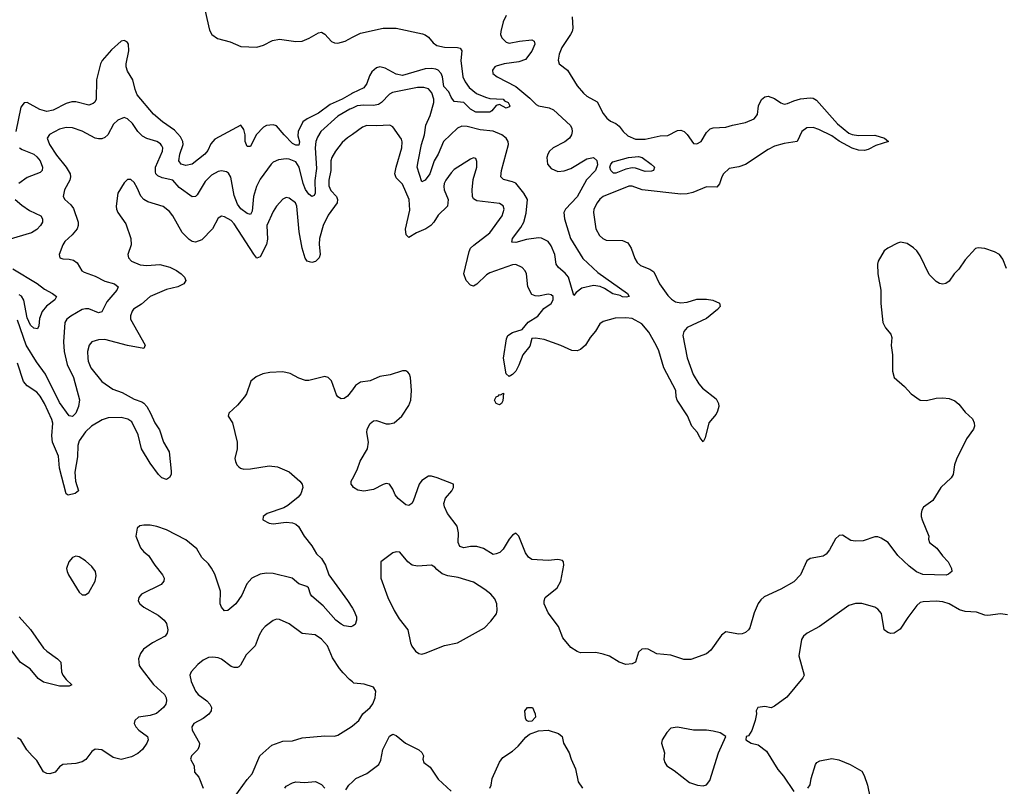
# Model space of a CAD drawing. Header units: inches. Extents: x 1839270 to 1929235, y 762242 to 910350.
# Tile 324 of 362: x 1907943 to 1914031, y 854523 to 859262. Entities that reach past the tile are written whole.
import ezdxf

# ---------------------------------------------------------------- set-up
doc = ezdxf.new("R2010")
doc.units = ezdxf.units.IN
doc.header["$MEASUREMENT"] = 0
doc.layers.add('B9805', color=7, linetype='Continuous')
doc.layers.add('B9815', color=7, linetype='Continuous')

msp = doc.modelspace()

# ---------------------------------------------------------------- linework, layer by layer
at = {"layer": 'B9805', "color": 5}
for points, elevation in [([(1909090, 859315.5), (1909117.5, 859197.5), (1909130.2, 859170), (1909165.4, 859145.4), (1909244.4, 859124.4), (1909310, 859096.8), (1909408.5, 859091.5), (1909450, 859105.5), (1909506.7, 859133.3), (1909550, 859142.6), (1909650, 859127), (1909690, 859128.8), (1909732.7, 859147.3), (1909790, 859180.9), (1909810, 859184.2), (1909830, 859172.4), (1909870, 859127.6), (1909890, 859118.5), (1909910, 859118), (1909954.5, 859130), (1910000, 859153.4)], 540), ([(1910000, 858807), (1909995.3, 858804.7), (1909937.7, 858770), (1909862.5, 858737.5), (1909790, 858684.8), (1909720.2, 858650), (1909693.8, 858630), (1909663.9, 858570), (1909663.2, 858543.2), (1909673.7, 858506.3), (1909670, 858486.4), (1909650, 858487), (1909630, 858497.8), (1909577.4, 858550), (1909530, 858607), (1909510, 858612.7), (1909470, 858608.7), (1909450, 858597.8), (1909406, 858550), (1909370, 858478.4), (1909350, 858478), (1909338, 858510), (1909337.6, 858550), (1909330, 858584), (1909310, 858609.6), (1909150, 858523.4), (1909125.3, 858494.7), (1909106.2, 858453.8), (1909088.3, 858430), (1909010, 858369), (1908970, 858359.8), (1908941.3, 858370), (1908927.1, 858390), (1908934.1, 858430), (1908953.4, 858490), (1908952.3, 858510), (1908937.8, 858537.8), (1908899.3, 858579.3), (1908826.2, 858630), (1908770, 858679), (1908670, 858796.9), (1908656.1, 858830), (1908642.3, 858890), (1908610, 858944), (1908601.2, 858970), (1908601.4, 858990), (1908617.3, 859070), (1908614.9, 859110), (1908610, 859120.5), (1908597.6, 859130), (1908590, 859132.9), (1908570, 859129), (1908510, 859076.8), (1908453.4, 859010), (1908443.2, 858990), (1908418.6, 858890), (1908416.3, 858770), (1908407.8, 858752.2), (1908396.8, 858743.2), (1908370, 858734.6), (1908290, 858754.1), (1908265.8, 858754.2), (1908230, 858743.9), (1908150, 858703.6), (1908110, 858694.6), (1908067, 858707), (1907990, 858749.8), (1907970, 858748.3), (1907950, 858722), (1907919.8, 858570)], 540), ([(1910000, 858716.2), (1909984.9, 858710), (1909910, 858666.4), (1909805.2, 858570), (1909783.7, 858536.3), (1909774.8, 858510), (1909770.6, 858469.4), (1909777.5, 858342.5), (1909767.6, 858267.6), (1909769.3, 858190.7), (1909764.2, 858175.8), (1909750, 858168.5), (1909730, 858182.6), (1909710, 858211.9), (1909695.3, 858250), (1909670.3, 858350.3), (1909650, 858382.9), (1909610, 858399.9), (1909590, 858402), (1909544, 858396), (1909510, 858381.5), (1909497.7, 858370), (1909430, 858277.3), (1909408.1, 858231.9), (1909388.5, 858170), (1909381.2, 858078.8), (1909370, 858057), (1909350, 858063.5), (1909310, 858092.8), (1909290, 858120.7), (1909270, 858176.3), (1909248.2, 858288.2), (1909233.5, 858313.5), (1909221, 858321), (1909190, 858327.1), (1909170, 858322.9), (1909130, 858300.2), (1909090, 858262), (1909039.7, 858180.3), (1909030, 858169.8), (1909010, 858166.8), (1908930, 858225.2), (1908890, 858269.9), (1908823.7, 858283.7), (1908796.9, 858296.9), (1908785.4, 858310), (1908781.8, 858321.8), (1908781.9, 858350), (1908825.7, 858450), (1908827.8, 858470), (1908822.6, 858482.6), (1908814.2, 858494.2), (1908791.3, 858510), (1908728.5, 858528.5), (1908702.7, 858542.7), (1908674.2, 858570), (1908641.3, 858621.3), (1908610, 858649.7), (1908590, 858657.2), (1908550, 858640.5), (1908523.6, 858616.4), (1908488.8, 858551.2), (1908470, 858534.5), (1908450, 858526), (1908430, 858524.8), (1908410, 858529.8), (1908330, 858573.3), (1908270, 858593.2), (1908230, 858594.8), (1908190, 858585.3), (1908127, 858553), (1908113.1, 858530), (1908128.4, 858490), (1908170, 858423.9), (1908230.2, 858350), (1908255.8, 858310), (1908258, 858290), (1908253.6, 858270), (1908221.1, 858210), (1908212.2, 858170), (1908222, 858150), (1908258.6, 858118.6), (1908275.3, 858095.3), (1908304.7, 858010), (1908304.4, 857990), (1908297.7, 857970), (1908268, 857932), (1908222.4, 857890), (1908210.4, 857870), (1908187.7, 857810), (1908190.7, 857790.7), (1908210, 857783), (1908250, 857782.4), (1908276.5, 857776.5), (1908298.3, 857758.3), (1908328.2, 857710), (1908341.4, 857701.4), (1908410, 857675.8), (1908470, 857645.2), (1908529.2, 857629.2), (1908551.7, 857610), (1908544.7, 857590), (1908482.6, 857517.4), (1908450, 857456.8), (1908430, 857450.8), (1908370, 857474.6), (1908350, 857475.3), (1908330, 857469.8), (1908258.9, 857430), (1908235.6, 857410), (1908222.7, 857390), (1908214.4, 857270), (1908218.9, 857210), (1908235.8, 857130), (1908275.6, 857050), (1908312.2, 856912.2), (1908306.5, 856870), (1908290, 856829.7), (1908270, 856808.3), (1908250, 856813.6), (1908190, 856894.6), (1908103.4, 857070), (1908047.6, 857147.6), (1907982.8, 857250), (1907930, 857403.9)], 560), ([(1910000, 858553.3), (1909969.1, 858530.9), (1909937.7, 858502.3), (1909896.3, 858450), (1909873, 858410), (1909867.8, 858390), (1909867.3, 858330), (1909855.2, 858270), (1909855.2, 858235.2), (1909866.5, 858206.5), (1909901.6, 858170), (1909908.1, 858150), (1909906.4, 858130), (1909850, 858054.5), (1909819.1, 857990), (1909795.9, 857910), (1909794.2, 857874.2), (1909800.7, 857810), (1909794, 857790), (1909772.9, 857767.1), (1909750, 857761.6), (1909719.7, 857770), (1909707.3, 857787.3), (1909689.4, 857850), (1909670.7, 857950), (1909657.3, 858110), (1909648.2, 858130), (1909610, 858158), (1909590, 858162.4), (1909570, 858153), (1909530, 858109.6), (1909510, 858076.9), (1909470.8, 857990), (1909474.7, 857905.3), (1909468.2, 857871.8), (1909430, 857795.1), (1909410, 857788.7), (1909390, 857811.6), (1909270, 858000.4), (1909250, 858020.4), (1909210, 858043), (1909190, 858047.3), (1909170, 858035.1), (1909135.9, 857970), (1909070, 857900.8), (1909030, 857886.8), (1909010, 857891.1), (1908990, 857903.1), (1908946.9, 857946.9), (1908890.6, 858050), (1908870, 858075.8), (1908830, 858106.8), (1908736.3, 858136.3), (1908710.7, 858150.7), (1908691.6, 858171.6), (1908670, 858222), (1908650, 858255.1), (1908630, 858274), (1908610, 858274), (1908590, 858253.2), (1908550.4, 858190), (1908540.3, 858110), (1908542, 858090), (1908550, 858070.8), (1908599.9, 857999.9), (1908630.3, 857910), (1908631.8, 857870), (1908612.4, 857810), (1908614.9, 857790), (1908634.9, 857770), (1908687.5, 857747.5), (1908730, 857743.5), (1908810, 857749.1), (1908871.9, 857731.9), (1908912.1, 857712.1), (1908942, 857690), (1908963, 857670), (1908970.5, 857650), (1908957.1, 857630), (1908920.7, 857610), (1908850, 857593.5), (1908750, 857551.6), (1908696.2, 857503.8), (1908647.4, 857472.6), (1908638.9, 857461.1), (1908627.8, 857432.2), (1908628.9, 857410), (1908719.3, 857250), (1908710.5, 857230), (1908610, 857246.9), (1908470, 857284), (1908430, 857283.8), (1908390, 857271.1), (1908371.8, 857250), (1908362.8, 857210), (1908363.5, 857170), (1908366.4, 857150), (1908383.2, 857110), (1908450, 857026.3), (1908518.3, 856978.3), (1908576.3, 856956.3), (1908650, 856916), (1908699.3, 856899.3), (1908711.7, 856891.7), (1908729.5, 856870), (1908752.6, 856830), (1908778, 856770), (1908807, 856727), (1908833.1, 856650), (1908867.9, 856590), (1908880.3, 856470), (1908878.7, 856450), (1908869, 856431), (1908850, 856419.7), (1908822, 856430), (1908800.8, 856450), (1908750, 856520.5), (1908697.1, 856610), (1908676, 856696), (1908635.6, 856775.6), (1908611.6, 856791.6), (1908570, 856802.3), (1908490, 856801), (1908452.1, 856787.9), (1908387.7, 856750), (1908350, 856713.6), (1908310, 856657.7), (1908302.5, 856630), (1908299.6, 856560.4), (1908284.7, 856464.7), (1908288.3, 856408.3), (1908307, 856350), (1908287.1, 856332.9), (1908243, 856323), (1908229.9, 856329.9), (1908189.9, 856490), (1908182.9, 856562.9), (1908146.4, 856650), (1908141.7, 856690), (1908147, 856767), (1908142.5, 856790), (1908096.9, 856890), (1908070, 856935.3), (1908050, 856959.8), (1907990, 856999.2), (1907966, 857026), (1907930, 857138.5)], 580), ([(1907942.9, 858470), (1907958.8, 858458.8), (1908030, 858430.1), (1908050, 858414.3), (1908070.1, 858390), (1908085.1, 858350), (1908082, 858330), (1908070, 858318), (1907990, 858286.5), (1907937.5, 858250)], 540), ([(1907916, 858150), (1907955.9, 858115.9), (1908003.4, 858083.4), (1908072.9, 858050), (1908084.9, 858030), (1908083.2, 858010), (1908071.8, 857990), (1908050, 857965.8), (1908015.1, 857944.9), (1907870, 857901.9)], 540), ([(1907901.5, 857721.5), (1908051.1, 857631.1), (1908096.8, 857596.8), (1908146.7, 857570), (1908170.4, 857550), (1908161.3, 857530), (1908108.1, 857491.9), (1908082.5, 857457.5), (1908064.8, 857415.2), (1908061.5, 857370), (1908053, 857350), (1908030, 857354.5), (1908010, 857372.9), (1907990, 857418), (1907968.9, 857528.9), (1907953.4, 857553.4), (1907940.2, 857560.2)], 540), ([(1910000, 856973.7), (1909970, 856935.6), (1909950, 856920.5), (1909930, 856917.6), (1909910, 856929.5), (1909902.5, 856942.5), (1909870, 857029.3), (1909850, 857049.4), (1909830, 857057), (1909730, 857032.3), (1909710, 857032), (1909670, 857045.6), (1909615.4, 857075.4), (1909570, 857084.7), (1909490, 857081.3), (1909447.1, 857072.9), (1909406.2, 857053.8), (1909373, 857027), (1909346, 856950), (1909332.7, 856930), (1909290, 856878.4), (1909235.5, 856830), (1909232.7, 856810), (1909259.7, 856770), (1909288.4, 856650), (1909288.7, 856610), (1909273.4, 856550), (1909277.3, 856530), (1909286, 856510), (1909297.8, 856497.8), (1909309.4, 856489.4), (1909330, 856484.2), (1909370, 856485), (1909484.9, 856504.9), (1909538, 856498), (1909610, 856467.4), (1909675.3, 856410), (1909688.7, 856390), (1909694.6, 856370), (1909682.3, 856330), (1909665.7, 856310), (1909600.9, 856259.1), (1909575.5, 856244.5), (1909474, 856210), (1909448, 856190), (1909447.3, 856170), (1909486, 856150), (1909510, 856144.9), (1909590, 856155.3), (1909630, 856151.7), (1909650, 856142.7), (1909667.9, 856127.9), (1909701.3, 856070), (1909749.5, 856009.5), (1909779.2, 855959.2), (1909810.2, 855930), (1909834.5, 855890), (1909854.2, 855830), (1909970.6, 855670.6), (1910000, 855623.2)], 620), ([(1910000, 856380.9), (1909993.6, 856390), (1909993.3, 856410), (1910000, 856422.7)], 620), ([(1910000, 855513.5), (1909990, 855507.6), (1909950, 855514.2), (1909930, 855524.2), (1909898.4, 855550), (1909819.3, 855639.3), (1909750, 855697.2), (1909740.2, 855710), (1909729, 855749), (1909718.8, 855758.8), (1909670, 855775), (1909628.6, 855808.6), (1909510, 855838.9), (1909470, 855839.9), (1909430, 855833.4), (1909378.7, 855810), (1909346.6, 855773.4), (1909316.1, 855703.9), (1909279.6, 855650), (1909230, 855609.7), (1909210, 855608.2), (1909190, 855629.7), (1909182.9, 855650), (1909184.2, 855730), (1909150, 855833.3), (1909130, 855871.1), (1909110, 855898), (1909070, 855936.8), (1909038.8, 855990), (1908970, 856046), (1908850, 856107.8), (1908790.4, 856129.6), (1908750, 856136.8), (1908710, 856138), (1908686.7, 856133.3), (1908670, 856118.4), (1908661.5, 856070), (1908690, 855996.4), (1908710, 855972.7), (1908738.7, 855950), (1908778.7, 855890), (1908827, 855830), (1908835.8, 855810), (1908834, 855790), (1908817.1, 855770), (1908696, 855710), (1908678.8, 855690), (1908674.8, 855670), (1908686.8, 855650), (1908710.8, 855630), (1908799.7, 855579.7), (1908835.8, 855550), (1908851.6, 855530), (1908859.1, 855490), (1908855.2, 855470), (1908843.1, 855450), (1908764.6, 855410), (1908707.9, 855370), (1908690, 855343.6), (1908677.5, 855310), (1908682.2, 855270), (1908693.5, 855250), (1908770, 855151.9), (1908838.9, 855090), (1908848.9, 855070), (1908851.5, 855050), (1908846, 855030), (1908833.1, 855010), (1908790, 854972.8), (1908750, 854959.4), (1908677.3, 854950), (1908654.9, 854930), (1908651.7, 854910), (1908660.3, 854890), (1908679.5, 854870), (1908732.9, 854830), (1908737.3, 854810), (1908730.2, 854790), (1908701.8, 854750), (1908674.6, 854725.4), (1908634.9, 854705.1), (1908570, 854688.9), (1908520.9, 854700.9), (1908450, 854747.3), (1908410, 854752.1), (1908390, 854736.9), (1908352.1, 854687.9), (1908330, 854672.8), (1908290, 854664.5), (1908210, 854657.2), (1908190, 854642.4), (1908163, 854610), (1908130, 854599.8), (1908110, 854602.6), (1908090, 854612.3), (1908050, 854682.7), (1908019.3, 854710), (1907987.7, 854747.7), (1907950, 854809.2), (1907930, 854822.7)], 620), ([(1907940.5, 855570), (1908010, 855492), (1908090, 855376.5), (1908110, 855357.6), (1908177.6, 855310), (1908197.4, 855290), (1908201.2, 855230), (1908210, 855210.4), (1908230, 855183.8), (1908266, 855150), (1908250, 855140.9), (1908190, 855142.3), (1908090, 855166.6), (1908057.4, 855190), (1908008.3, 855248.3), (1907948.9, 855288.9), (1907890, 855365.6)], 580), ([(1910000, 855168.3), (1909982.2, 855182.2), (1909943.5, 855223.5), (1909920.5, 855250), (1909876.3, 855316.3), (1909846, 855390), (1909810, 855432.4), (1909770, 855458.5), (1909690, 855467.7), (1909610, 855526.6), (1909550, 855553), (1909530, 855555.1), (1909510, 855548.4), (1909460.4, 855510), (1909443, 855490), (1909423.8, 855456.2), (1909398.7, 855390), (1909344, 855336), (1909308.1, 855271.9), (1909297.8, 855262.2), (1909290, 855257.4), (1909270, 855257.3), (1909250, 855263.9), (1909190, 855308.5), (1909170, 855317.3), (1909138.3, 855321.7), (1909110, 855319.7), (1909077.8, 855302.2), (1909044, 855276), (1909002.6, 855230), (1908994.6, 855210), (1909003.9, 855170), (1909029.2, 855110), (1909047.6, 855090), (1909101.1, 855050), (1909118.9, 855030), (1909128.9, 855010), (1909127.2, 854990), (1909112, 854968), (1909078, 854942), (1909019.1, 854910), (1909008, 854890), (1909010.4, 854870), (1909054.9, 854790), (1909053, 854770), (1909043.8, 854750), (1909005.5, 854710), (1908998.8, 854690), (1909022.8, 854650), (1909024.7, 854610), (1909050, 854578), (1909077.3, 854510)], 640), ([(1909270, 854454), (1909350, 854564.9), (1909380.7, 854599.3), (1909428.9, 854711.1), (1909502.8, 854777.2), (1909570, 854801.4), (1909630, 854802.9), (1909690, 854821.2), (1909830, 854835.3), (1909890, 854832.4), (1909910, 854838.4), (1909992.7, 854890), (1910000, 854896.3)], 640), ([(1909581.6, 854510), (1909590, 854524), (1909630, 854544.9), (1909650, 854550.5), (1909705.1, 854545.1), (1909771.8, 854551.8), (1909810, 854533.4), (1909830.7, 854510)], 620), ([(1909959.1, 854500.9), (1909979, 854530), (1910000, 854550.1)], 620)]:
    msp.add_lwpolyline(points, dxfattribs=dict(at, elevation=elevation))
at = {"layer": 'B9805', "color": 5, "elevation": 620}
msp.add_lwpolyline([(1908290, 855946), (1908270, 855937.2), (1908247.3, 855910), (1908233.4, 855870), (1908237.1, 855850), (1908244.4, 855830), (1908310, 855722.8), (1908330, 855706), (1908350, 855706), (1908370, 855721), (1908409.5, 855790), (1908415.6, 855824.4), (1908412.4, 855850), (1908390, 855882), (1908350, 855917), (1908310, 855942)], close=True, dxfattribs=at)
at = {"layer": 'B9815', "color": 5}
for points, elevation in [([(1910951.9, 859288.1), (1910933.4, 859250), (1910917.2, 859190), (1910916.9, 859170), (1910923.6, 859150), (1910950, 859122.7), (1910970, 859117.6), (1911034, 859130), (1911110, 859137.2), (1911124.4, 859130), (1911127.9, 859110), (1911110, 859068.2), (1911070, 859016), (1911030, 859000.8), (1910938, 858990), (1910890, 858975.1), (1910880.5, 858970), (1910867, 858950), (1910868.5, 858930), (1910894.8, 858910), (1911010.1, 858850.1), (1911097, 858777), (1911137, 858737), (1911150, 858729.4), (1911217.6, 858717.6), (1911244.6, 858704.6), (1911348.6, 858608.6), (1911357.6, 858590), (1911359.7, 858570), (1911355, 858550), (1911341.6, 858530), (1911313.3, 858506.7), (1911240.9, 858470), (1911219.6, 858450), (1911208, 858430), (1911202.8, 858410), (1911207.1, 858370), (1911230, 858341.5), (1911270, 858324.5), (1911310, 858327.3), (1911350, 858342.2), (1911450, 858401.5), (1911490, 858410.1), (1911510.9, 858390.9), (1911515.6, 858364.4), (1911504.1, 858330), (1911448.3, 858271.7), (1911390, 858166.5), (1911317.7, 858090), (1911308.1, 858070), (1911311.4, 858030), (1911348.6, 857908.6), (1911425.1, 857785.1), (1911518.8, 857698.8), (1911701.6, 857570), (1911712, 857550), (1911694.3, 857545.7), (1911670, 857548.4), (1911656.2, 857556.2), (1911610, 857568.3), (1911560, 857600), (1911532.2, 857612.2), (1911490, 857618.3), (1911417.9, 857602.1), (1911383.8, 857576.2), (1911370, 857557.6), (1911336.1, 857670), (1911315.9, 857695.9), (1911274.8, 857730), (1911260.3, 857750), (1911252.5, 857810), (1911230, 857864.8), (1911210.3, 857890.3), (1911170, 857911.2), (1911150, 857913.7), (1911077.6, 857902.4), (1911010, 857883.7), (1910986.8, 857886.8), (1910989.8, 857910), (1911042.7, 857977.3), (1911060.4, 858010), (1911074.9, 858065.1), (1911082.5, 858150), (1911060.7, 858190), (1911010.6, 858250.6), (1910990, 858260.2), (1910934.1, 858274.1), (1910918.4, 858290), (1910921.3, 858330), (1910966.2, 858490), (1910963.8, 858510), (1910951.2, 858530), (1910923.5, 858550), (1910870, 858572.6), (1910790, 858582.3), (1910710, 858602.5), (1910677, 858603), (1910650, 858590.8), (1910563.5, 858510), (1910530.1, 858430), (1910506, 858390), (1910478, 858310), (1910450, 858269.4), (1910430, 858259.3), (1910401.4, 858350), (1910405.9, 858385.9), (1910427.3, 858490), (1910446.2, 858550), (1910453.4, 858610), (1910480.5, 858670), (1910504.7, 858750), (1910503.4, 858770), (1910490.6, 858810), (1910470, 858835.1), (1910442, 858842), (1910403.5, 858843.5), (1910248.8, 858811.2), (1910230, 858800.9), (1910179.7, 858750), (1910161.5, 858738.5), (1910130, 858731.2), (1910070, 858734), (1910030, 858728.7), (1910000, 858716.2)], 560), ([(1911359, 859279), (1911362.2, 859210), (1911358.2, 859190), (1911349.2, 859170), (1911294.9, 859090), (1911278, 859050), (1911272.7, 859012.7), (1911279.5, 858990), (1911330.3, 858950), (1911390, 858854), (1911430, 858808.4), (1911450, 858788.7), (1911514.2, 858754.2), (1911550, 858682.8), (1911574, 858654), (1911595.6, 858635.6), (1911630, 858619.5), (1911650, 858603.7), (1911674, 858570), (1911703.5, 858543.5), (1911750, 858523.7), (1911810, 858523.5), (1911904, 858544), (1911950, 858547.1), (1912010, 858576.6), (1912030, 858578.2), (1912050.7, 858570.7), (1912070, 858552.7), (1912110, 858497.6), (1912130, 858494), (1912157.2, 858510), (1912190, 858564.9), (1912213, 858587), (1912230, 858593.4), (1912310, 858597.6), (1912350, 858611), (1912430, 858626.8), (1912484.5, 858650), (1912504.9, 858675.1), (1912512, 858730), (1912530, 858768.5), (1912550, 858784.6), (1912570, 858789.1), (1912610, 858774.3), (1912650, 858748.1), (1912670, 858740.2), (1912690, 858743.2), (1912730, 858761.6), (1912770, 858773.4), (1912830, 858779.6), (1912850, 858776.9), (1912870, 858764.9), (1912999.1, 858619.1), (1913070, 858561), (1913090, 858552.7), (1913130, 858545.8), (1913230, 858548.3), (1913290.6, 858530), (1913314.8, 858510), (1913236.2, 858483.8), (1913190, 858458.9), (1913166.5, 858453.5), (1913130, 858456.2), (1913090, 858468.6), (1913010, 858512), (1912964.6, 858544.6), (1912883.6, 858583.6), (1912850, 858594.9), (1912810, 858593.4), (1912779.4, 858570), (1912750, 858508.9), (1912670, 858496.3), (1912610, 858479.9), (1912570, 858459.9), (1912430, 858367.5), (1912390, 858351.5), (1912330, 858341.7), (1912295.2, 858310), (1912283.7, 858290), (1912270, 858247), (1912253.7, 858226.3), (1912190, 858229.9), (1912105.8, 858194.2), (1912070, 858185.6), (1912030, 858183.2), (1911791, 858211), (1911730, 858232.5), (1911710, 858232.8), (1911550.6, 858170), (1911530, 858152.6), (1911512.9, 858130), (1911493.1, 858090), (1911490.4, 858070), (1911505.8, 857970), (1911528.4, 857928.4), (1911549.3, 857909.3), (1911570, 857899), (1911670, 857897.8), (1911702.5, 857882.5), (1911724.9, 857850), (1911746.8, 857786.8), (1911761.1, 857761.1), (1911782.2, 857742.2), (1911839.5, 857719.5), (1911863.9, 857703.9), (1911898.5, 857630), (1911950, 857557.6), (1911973.4, 857533.4), (1911998.5, 857518.5), (1912031.9, 857511.9), (1912070, 857516.1), (1912130, 857534), (1912190, 857533.5), (1912227.9, 857527.9), (1912270.4, 857510), (1912274.8, 857490), (1912257.3, 857470), (1912190, 857415.8), (1912070, 857359.3), (1912050, 857335.1), (1912043.5, 857310), (1912070, 857170.6), (1912107.8, 857067.8), (1912143.2, 857010), (1912164.2, 856984.2), (1912250, 856918.4), (1912264, 856890), (1912265, 856870), (1912258.6, 856841.4), (1912250, 856823.8), (1912203.5, 856770), (1912182.3, 856677.7), (1912170, 856653.2), (1912150, 856677.2), (1912132.3, 856712.3), (1912099.7, 856750), (1912073, 856813), (1912008.8, 856910), (1912002.9, 856930), (1912000.7, 856970), (1911925.9, 857110), (1911894.2, 857214.2), (1911878.9, 857250), (1911833.5, 857330), (1911790, 857381), (1911730, 857413.9), (1911690, 857419.1), (1911624, 857416), (1911550, 857396.9), (1911530, 857380.9), (1911503.7, 857336.3), (1911470, 857297), (1911441.1, 857250), (1911410, 857223.1), (1911390, 857215.4), (1911357.7, 857217.7), (1911288.7, 857248.7), (1911185.4, 857285.4), (1911133.2, 857293.2), (1911108.9, 857291.1), (1911096.7, 857243.3), (1911054.3, 857190), (1911030, 857126.3), (1911010, 857089.6), (1910990, 857069.5), (1910970, 857057.2), (1910951.7, 857071.7), (1910933.6, 857170), (1910952.9, 857290), (1910961.7, 857310), (1910990, 857329.1), (1911050, 857346), (1911087.4, 857392.6), (1911146.2, 857430), (1911183.5, 857476.5), (1911230, 857507), (1911242.4, 857530), (1911240.7, 857550), (1911230, 857562), (1911210, 857565.6), (1911150, 857552.8), (1911130, 857554.3), (1911110, 857564.2), (1911085.1, 857610), (1911076.9, 857690), (1911068.6, 857708.6), (1911049.8, 857729.8), (1911010, 857748.4), (1910990, 857746.6), (1910850, 857697.8), (1910830, 857684.5), (1910770, 857627.2), (1910750, 857615.7), (1910730, 857620.2), (1910704.4, 857650), (1910689.4, 857690), (1910722.8, 857830), (1910731.3, 857848.7), (1910751.1, 857868.9), (1910850, 857945), (1910925.5, 858050), (1910938.7, 858090), (1910931.5, 858111.5), (1910910, 858125.4), (1910770, 858142.9), (1910750, 858155.6), (1910742.4, 858170), (1910740.3, 858210), (1910746.7, 858273.3), (1910769.6, 858350), (1910770, 858386), (1910763.1, 858403.1), (1910750, 858409), (1910730, 858400.9), (1910630, 858335.4), (1910610, 858315.4), (1910577.8, 858270), (1910568.6, 858250), (1910566, 858230), (1910568.4, 858210), (1910592.7, 858150), (1910588.2, 858110), (1910530, 858053.1), (1910503.8, 858010), (1910486, 857990), (1910455.2, 857970), (1910396.2, 857943.8), (1910350, 857914.7), (1910331.9, 857931.9), (1910327.6, 857967.6), (1910354.6, 858085.4), (1910351.2, 858150), (1910310, 858245.4), (1910270, 858284.7), (1910263.2, 858310), (1910270.5, 858350), (1910305.4, 858470), (1910308, 858508), (1910304, 858524), (1910250, 858599.6), (1910230.7, 858610.7), (1910150, 858606.5), (1910090, 858608.7), (1910061.8, 858598.2), (1910000, 858553.3)], 580), ([(1910000, 859153.4), (1910050, 859179.1), (1910190.6, 859209.4), (1910270, 859210.2), (1910434.1, 859174.1), (1910450, 859169.2), (1910470, 859154.7), (1910499.1, 859119.1), (1910523, 859103), (1910570, 859093), (1910650.9, 859090.9), (1910666.3, 859086.3), (1910677, 859070), (1910671, 859009), (1910682.3, 858910), (1910697.2, 858877.2), (1910722.9, 858842.9), (1910766.6, 858806.6), (1910822.6, 858782.6), (1910850, 858774.2), (1910933, 858770), (1910940.9, 858760.9), (1910964, 858750), (1910974, 858730), (1910970, 858724), (1910950, 858715.3), (1910910, 858737.2), (1910888.4, 858731.6), (1910862, 858698), (1910850.4, 858689.6), (1910764, 858690), (1910729.6, 858710), (1910690, 858749.6), (1910630, 858756.3), (1910610, 858783.6), (1910596.1, 858816.1), (1910566.3, 858850), (1910557, 858910), (1910549.4, 858929.4), (1910530, 858949.8), (1910516.4, 858956.4), (1910490, 858961.5), (1910450, 858959.2), (1910310, 858918.2), (1910270, 858926.2), (1910202.9, 858962.9), (1910170, 858971.2), (1910150, 858964.7), (1910120.3, 858939.7), (1910105.1, 858914.9), (1910090, 858867.3), (1910070, 858841.1), (1910000, 858807)], 540), ([(1914043.9, 857723.9), (1914021.7, 857781.7), (1914000.5, 857810), (1913970, 857828), (1913910, 857847.3), (1913870, 857852.3), (1913853, 857847), (1913790, 857778.4), (1913750, 857719.5), (1913720.5, 857690), (1913690, 857646.6), (1913670, 857632), (1913650, 857627), (1913630, 857631.6), (1913610, 857643), (1913566.4, 857686.4), (1913510, 857802.7), (1913490, 857832.3), (1913470, 857852.3), (1913430, 857879.5), (1913390, 857886.6), (1913370, 857880.9), (1913310, 857849.4), (1913287.3, 857832.7), (1913250.6, 857770), (1913246, 857750), (1913248.5, 857690), (1913268.5, 857590), (1913267.5, 857507.5), (1913279.3, 857390), (1913296.7, 857356.7), (1913330, 857318.8), (1913336.5, 857296.5), (1913332, 857248), (1913338.9, 857190), (1913339.1, 857090), (1913350.4, 857050.4), (1913413.7, 856993.7), (1913454.4, 856950), (1913510, 856910.4), (1913550, 856907.4), (1913610, 856921.7), (1913650, 856924.6), (1913690, 856920.3), (1913725.5, 856905.5), (1913750, 856886), (1913790, 856835.8), (1913834.7, 856794.7), (1913844.9, 856770), (1913846.7, 856750), (1913841.3, 856730), (1913797.1, 856670), (1913735.4, 856544.6), (1913723.8, 856510), (1913715.5, 856450), (1913703, 856430), (1913639.3, 856370), (1913588.5, 856290), (1913531.7, 856248.3), (1913520.2, 856230), (1913516.3, 856210), (1913516.6, 856190), (1913523, 856170), (1913564.4, 856070), (1913562.4, 856050), (1913569.1, 856030), (1913614.2, 855994.2), (1913648.3, 855948.3), (1913684.2, 855910), (1913704.4, 855870), (1913707.3, 855850), (1913686.9, 855833.1), (1913671.5, 855828.5), (1913527.3, 855832.7), (1913488.5, 855848.5), (1913443.4, 855883.4), (1913371.7, 855950), (1913311.9, 856030), (1913270, 856056.8), (1913250, 856064.1), (1913230, 856065), (1913159, 856041), (1913110, 856037.7), (1913082.8, 856042.8), (1913030, 856076.2), (1913010, 856074), (1912986.6, 856053.4), (1912950, 855984.5), (1912930, 855958.4), (1912910, 855946), (1912831, 855930), (1912810, 855916.2), (1912770.2, 855830), (1912730, 855786.9), (1912650, 855742), (1912547, 855693), (1912524.6, 855675.4), (1912510, 855653.2), (1912485.3, 855594.7), (1912457.6, 855502.4), (1912450, 855489.6), (1912430, 855473.6), (1912410, 855464.7), (1912390, 855463), (1912310, 855477.2), (1912282.4, 855457.6), (1912216, 855364), (1912190, 855340.9), (1912092.9, 855307.1), (1912050, 855306.3), (1911970, 855333.3), (1911882, 855342), (1911829.6, 855369.6), (1911810, 855373.2), (1911790, 855369.6), (1911768.4, 855351.6), (1911750.2, 855289.8), (1911730, 855280.5), (1911690, 855276.3), (1911649.8, 855289.8), (1911590, 855327), (1911550, 855339.5), (1911506, 855350), (1911410, 855348.2), (1911390, 855355.1), (1911350, 855381.6), (1911300.7, 855440.7), (1911274.3, 855510), (1911210, 855596), (1911185.1, 855650), (1911185.1, 855670), (1911192.3, 855690), (1911266.6, 855750), (1911289.6, 855790), (1911306.6, 855890), (1911305.2, 855910), (1911298.4, 855918.4), (1911270, 855924.5), (1911210, 855918.9), (1911110, 855925.4), (1911090, 855939.1), (1911070, 855965.4), (1911030, 856069.2), (1911010, 856086.6), (1910990, 856075.1), (1910970, 856051.5), (1910932, 855988), (1910911, 855969), (1910890, 855958.8), (1910870, 855956.3), (1910810, 855993.1), (1910770, 856005.9), (1910730, 856005.4), (1910690, 855997.7), (1910664.6, 856004.6), (1910653.8, 856030), (1910655.6, 856090), (1910647.5, 856130), (1910587.9, 856210), (1910569, 856250), (1910566.2, 856270), (1910576, 856304), (1910614.3, 856350), (1910625.1, 856370), (1910625.2, 856390), (1910524, 856430), (1910490, 856439.7), (1910470, 856439.6), (1910430, 856413.6), (1910412.4, 856390), (1910375.1, 856284.9), (1910368.1, 856271.9), (1910350, 856258.9), (1910330, 856263.5), (1910282.8, 856302.8), (1910265.4, 856325.4), (1910250, 856359.5), (1910229.7, 856389.7), (1910210, 856394), (1910190, 856388.3), (1910130, 856357.6), (1910070, 856347.7), (1910034.2, 856354.2), (1910007.6, 856370), (1910000, 856380.9)], 620), ([(1910000, 856422.7), (1910030, 856479.1), (1910048.2, 856531.8), (1910093.3, 856610), (1910099, 856650), (1910089.8, 856710), (1910092.1, 856730), (1910110, 856765.3), (1910130, 856781.3), (1910150, 856784.2), (1910210, 856764.2), (1910230, 856763.2), (1910257.6, 856770), (1910306.4, 856810), (1910350, 856877.1), (1910361.4, 856910), (1910366.2, 856970), (1910359.8, 857050), (1910353.5, 857070), (1910342.7, 857082.7), (1910330, 857090.9), (1910310, 857090.8), (1910234, 857066), (1910170, 857055.8), (1910110, 857028.7), (1910050, 857021.1), (1910020.4, 856999.6), (1910000, 856973.7)], 620), ([(1914050, 855583.1), (1914008.4, 855588.4), (1913930, 855578.8), (1913910, 855580.9), (1913858.7, 855598.7), (1913790, 855603.9), (1913753.7, 855613.7), (1913690, 855651), (1913650, 855662.6), (1913610, 855667.8), (1913530, 855663.7), (1913510, 855658), (1913490, 855641.2), (1913433.5, 855566.5), (1913386.6, 855493.4), (1913350.3, 855469.7), (1913330, 855467.3), (1913310, 855472.7), (1913289.2, 855490), (1913271.6, 855590), (1913250, 855618.4), (1913229.7, 855629.7), (1913150, 855651.8), (1913110, 855653.3), (1913070, 855640.7), (1912888, 855510), (1912813, 855470), (1912788.9, 855450), (1912777.4, 855430), (1912759.6, 855330), (1912793, 855210), (1912786.2, 855193.8), (1912686.6, 855073.4), (1912610, 855017.2), (1912590, 855008.7), (1912550, 855015.6), (1912506.8, 855010), (1912496, 854990), (1912498, 854970), (1912491.3, 854930), (1912470, 854868), (1912450, 854835.3), (1912434, 854830), (1912432, 854810), (1912466, 854790), (1912510, 854778), (1912560.7, 854740.7), (1912630, 854626.8), (1912666.2, 854586.2), (1912730, 854491.3)], 640), ([(1910000, 855623.2), (1910008.2, 855610), (1910024.7, 855570), (1910026.2, 855550), (1910016.7, 855523.3), (1910000, 855513.5)], 620), ([(1910000, 854896.3), (1910039, 854930), (1910065.2, 854970), (1910111.1, 855008.9), (1910126.7, 855033.3), (1910140.5, 855070), (1910144.5, 855110), (1910130, 855135.1), (1910073.7, 855153.7), (1910010, 855160.5), (1910000, 855168.3)], 640), ([(1910849.8, 854510.2), (1910859.1, 854530), (1910864.8, 854570), (1910909.2, 854670.8), (1910930, 854700.3), (1910990, 854740.3), (1911025.1, 854770), (1911073.5, 854826.5), (1911095.8, 854844.2), (1911150, 854865.3), (1911210, 854868.6), (1911275.5, 854850), (1911297.4, 854830), (1911305.3, 854790), (1911341.1, 854730), (1911352.4, 854690), (1911380.4, 854630), (1911397.1, 854550), (1911422, 854510)], 620), ([(1910000, 854550.1), (1910020.9, 854570), (1910090, 854601.5), (1910163.5, 854656.5), (1910176.8, 854683.2), (1910188.6, 854750), (1910230, 854832.4), (1910250, 854844.4), (1910270, 854837.1), (1910328.3, 854788.3), (1910410, 854748.8), (1910430, 854732), (1910439.6, 854710), (1910436, 854690), (1910441.3, 854670), (1910480.9, 854640.9), (1910530, 854566), (1910610, 854492.7)], 620), ([(1912817.2, 854510), (1912830, 854532), (1912836.2, 854570), (1912862.6, 854657.4), (1912871.2, 854668.8), (1912890, 854680.5), (1912965.1, 854694.9), (1913007.1, 854687.1), (1913077.2, 854657.2), (1913150, 854615.5), (1913164.9, 854590), (1913184.4, 854530), (1913201.3, 854450)], 640)]:
    msp.add_lwpolyline(points, dxfattribs=dict(at, elevation=elevation))
for points, elevation in [([(1911810, 858323.5), (1911750, 858345), (1911730, 858346.6), (1911690, 858339), (1911630, 858312.9), (1911614.4, 858314.4), (1911597.7, 858330), (1911592.6, 858350), (1911598.2, 858370), (1911610, 858383.5), (1911707, 858410), (1911770, 858416.3), (1911792.2, 858410), (1911847.7, 858370), (1911867.3, 858350), (1911861, 858330), (1911850, 858326)], 560), ([(1910910, 856882), (1910889, 856890), (1910879, 856910), (1910890, 856930.6), (1910903.7, 856936.3), (1910910, 856944.7), (1910916.4, 856943.6), (1910934, 856954), (1910930, 856906), (1910922, 856890)], 580), ([(1910270, 855973.2), (1910250, 855965.2), (1910176, 855910), (1910176.3, 855810), (1910218.7, 855690), (1910257.6, 855610), (1910290, 855557.3), (1910344, 855490), (1910359.1, 855410), (1910368.7, 855388.7), (1910390, 855358.8), (1910410, 855344), (1910430, 855339.1), (1910450, 855345.5), (1910570, 855392.4), (1910649.5, 855410.5), (1910818, 855502), (1910857.2, 855542.8), (1910891.4, 855588.6), (1910896.2, 855610), (1910894, 855650), (1910881, 855681), (1910857.2, 855710), (1910820.1, 855740.1), (1910750, 855785.1), (1910654, 855814), (1910590, 855824), (1910555.7, 855835.7), (1910522.4, 855862.4), (1910510, 855878), (1910489.6, 855889.6), (1910403.3, 855883.3), (1910370, 855889.5), (1910342.7, 855910), (1910294, 855970)], 640), ([(1911090, 854922.6), (1911077, 854930), (1911070, 854944), (1911066.6, 854990), (1911082.7, 855010), (1911114.4, 855010), (1911130.3, 854970), (1911132, 854950), (1911110, 854925.7)], 620), ([(1912010, 854887.6), (1911970, 854881.2), (1911944.5, 854855.5), (1911916, 854810), (1911911, 854790), (1911930.8, 854730), (1911926, 854690), (1911931.3, 854670), (1911944.7, 854650), (1911990, 854621), (1912085.2, 854545.2), (1912134, 854530), (1912170, 854526), (1912190, 854531), (1912210, 854558), (1912262.9, 854730), (1912308.7, 854830), (1912273.8, 854853.8), (1912230, 854863.7), (1912189.4, 854869.4), (1912109.5, 854869.5)], 640)]:
    msp.add_lwpolyline(points, close=True, dxfattribs=dict(at, elevation=elevation))

doc.saveas('drawing.dxf')
